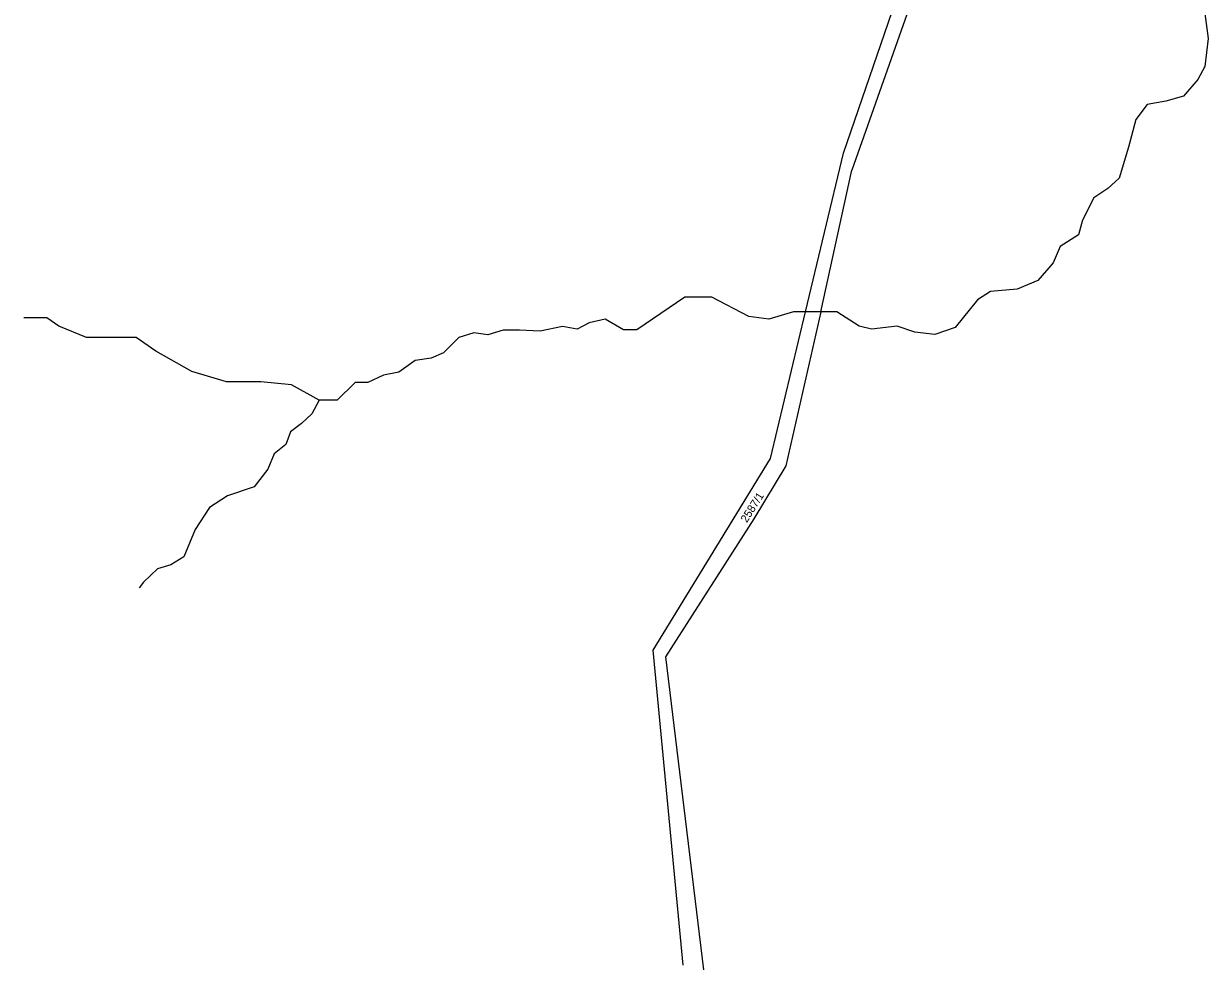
# Model space of a CAD drawing. Extents: x -439246 to -433691, y -1130252 to -1121148.
# Drawn here: x -437428.5 to -437176.8, y -1125583.4 to -1125384 of the extents above; entities that cross this region are included whole.
import ezdxf

# ---------------------------------------------------------------- set-up
doc = ezdxf.new("R2010")
doc.units = 0
for name, color, linetype in [('Vrstva 1', 7, 'Continuous'), ('Vrstva 18', 7, 'Continuous'), ('Vrstva 4', 7, 'Continuous')]:
    doc.layers.add(name, color=color, linetype=linetype)

msp = doc.modelspace()

# ---------------------------------------------------------------- linework, layer by layer
at = {"layer": 'Vrstva 1'}
for points in [[(-437254.3, -1125411.46), (-437238.39, -1125365.03)], [(-437234.97, -1125365.3), (-437252.54, -1125415.09)], [(-437262.36, -1125445.21), (-437254.3, -1125411.46)], [(-437259.1, -1125445.21), (-437252.54, -1125415.09)], [(-437269.79, -1125476.36), (-437262.36, -1125445.21)], [(-437259.1, -1125445.21), (-437266.59, -1125477.9)], [(-437294.75, -1125517.05), (-437269.79, -1125476.36)], [(-437266.59, -1125477.9), (-437273.33, -1125489.21)], [(-437273.33, -1125489.21), (-437292.11, -1125518.5)], [(-437288.36, -1125584.02), (-437294.75, -1125517.05)], [(-437292.11, -1125518.5), (-437284.06, -1125584.98)]]:
    msp.add_lwpolyline(points, dxfattribs=at)
at = {"layer": 'Vrstva 4'}
for points in [[(-437177.66, -1125380.71), (-437176.79, -1125387.1)], [(-437176.79, -1125387.1), (-437177.53, -1125393.07)], [(-437177.53, -1125393.07), (-437179.01, -1125395.81)], [(-437179.01, -1125395.81), (-437182.05, -1125399.36)], [(-437185.85, -1125400.42), (-437189.81, -1125401.13)], [(-437182.05, -1125399.36), (-437185.85, -1125400.42)], [(-437189.81, -1125401.13), (-437192.22, -1125404.34)], [(-437192.22, -1125404.34), (-437193.74, -1125410.17)], [(-437193.74, -1125410.17), (-437195.76, -1125416.76)], [(-437195.76, -1125416.76), (-437198.17, -1125419)], [(-437198.17, -1125419), (-437201.08, -1125420.94)], [(-437201.08, -1125420.94), (-437203.52, -1125425.69)], [(-437203.52, -1125425.69), (-437204.4, -1125428.8)], [(-437204.4, -1125428.8), (-437208.28, -1125431.33)], [(-437208.28, -1125431.33), (-437209.74, -1125434.79)], [(-437209.74, -1125434.79), (-437213.04, -1125438.55)], [(-437217.37, -1125440.4), (-437223.05, -1125440.89)], [(-437213.04, -1125438.55), (-437217.37, -1125440.4)], [(-437288, -1125442.11), (-437298.2, -1125448.99)], [(-437282.29, -1125442.11), (-437288, -1125442.11)], [(-437274.41, -1125446.17), (-437282.29, -1125442.11)], [(-437225.85, -1125442.66), (-437230.57, -1125448.54)], [(-437223.05, -1125440.89), (-437225.85, -1125442.66)], [(-437264.94, -1125445.21), (-437270.16, -1125446.75)], [(-437262.36, -1125445.21), (-437264.94, -1125445.21)], [(-437259.1, -1125445.21), (-437262.36, -1125445.21)], [(-437255.7, -1125445.21), (-437259.1, -1125445.21)], [(-437250.97, -1125448.21), (-437255.7, -1125445.21)], [(-437423.58, -1125446.48), (-437428.5, -1125446.48)], [(-437421.02, -1125448.23), (-437423.58, -1125446.48)], [(-437415.12, -1125450.68), (-437421.02, -1125448.23)], [(-437308.34, -1125447.5), (-437310.87, -1125448.84)], [(-437304.98, -1125446.75), (-437308.34, -1125447.5)], [(-437301.03, -1125448.99), (-437304.98, -1125446.75)], [(-437270.16, -1125446.75), (-437274.41, -1125446.17)], [(-437248.35, -1125448.88), (-437250.97, -1125448.21)], [(-437242.89, -1125448.25), (-437248.35, -1125448.88)], [(-437239.12, -1125449.51), (-437242.89, -1125448.25)], [(-437410.05, -1125450.68), (-437415.12, -1125450.68)], [(-437404.59, -1125450.68), (-437410.05, -1125450.68)], [(-437400.44, -1125453.52), (-437404.59, -1125450.68)], [(-437336.06, -1125450.68), (-437339.28, -1125453.87)], [(-437332.84, -1125449.66), (-437336.06, -1125450.68)], [(-437329.85, -1125450.09), (-437332.84, -1125449.66)], [(-437326.6, -1125449.06), (-437329.85, -1125450.09)], [(-437323.14, -1125449.06), (-437326.6, -1125449.06)], [(-437318.74, -1125449.31), (-437323.14, -1125449.06)], [(-437313.99, -1125448.29), (-437318.74, -1125449.31)], [(-437310.87, -1125448.84), (-437313.99, -1125448.29)], [(-437298.2, -1125448.99), (-437301.03, -1125448.99)], [(-437234.87, -1125450), (-437239.12, -1125449.51)], [(-437230.57, -1125448.54), (-437234.87, -1125450)], [(-437392.74, -1125457.84), (-437400.44, -1125453.52)], [(-437345.35, -1125455.51), (-437348.79, -1125458.01)], [(-437341.9, -1125455.02), (-437345.35, -1125455.51)], [(-437339.28, -1125453.87), (-437341.9, -1125455.02)], [(-437385.43, -1125460.08), (-437392.74, -1125457.84)], [(-437348.79, -1125458.01), (-437352.08, -1125458.63)], [(-437378.12, -1125460.08), (-437385.43, -1125460.08)], [(-437371.62, -1125460.73), (-437378.12, -1125460.08)], [(-437365.71, -1125463.93), (-437371.62, -1125460.73)], [(-437358.1, -1125460.24), (-437361.91, -1125463.93)], [(-437355.39, -1125460.24), (-437358.1, -1125460.24)], [(-437352.08, -1125458.63), (-437355.39, -1125460.24)], [(-437365.71, -1125463.93), (-437367.3, -1125466.84)], [(-437361.91, -1125463.93), (-437365.71, -1125463.93)], [(-437367.3, -1125466.84), (-437369.5, -1125468.91)], [(-437371.8, -1125470.68), (-437372.83, -1125473.41)], [(-437369.5, -1125468.91), (-437371.8, -1125470.68)], [(-437372.83, -1125473.41), (-437375.28, -1125475.35)], [(-437375.28, -1125475.35), (-437376.59, -1125478.65)], [(-437376.59, -1125478.65), (-437379.5, -1125482.36)], [(-437379.5, -1125482.36), (-437385.16, -1125484.3)], [(-437385.16, -1125484.3), (-437389, -1125486.8)], [(-437389, -1125486.8), (-437392.08, -1125491.44)], [(-437392.08, -1125491.44), (-437394.44, -1125497.27)], [(-437394.44, -1125497.27), (-437397.23, -1125498.98)], [(-437400.04, -1125499.81), (-437403.05, -1125502.62)], [(-437397.23, -1125498.98), (-437400.04, -1125499.81)], [(-437403.05, -1125502.62), (-437403.94, -1125503.82)]]:
    msp.add_lwpolyline(points, dxfattribs=at)

# ---------------------------------------------------------------- texts
at = {"layer": 'Vrstva 18'}
msp.add_text('2587/1', height=1.7, rotation=57.7346, dxfattribs=at).set_placement((-437274.85, -1125490.12))

doc.saveas('drawing.dxf')
